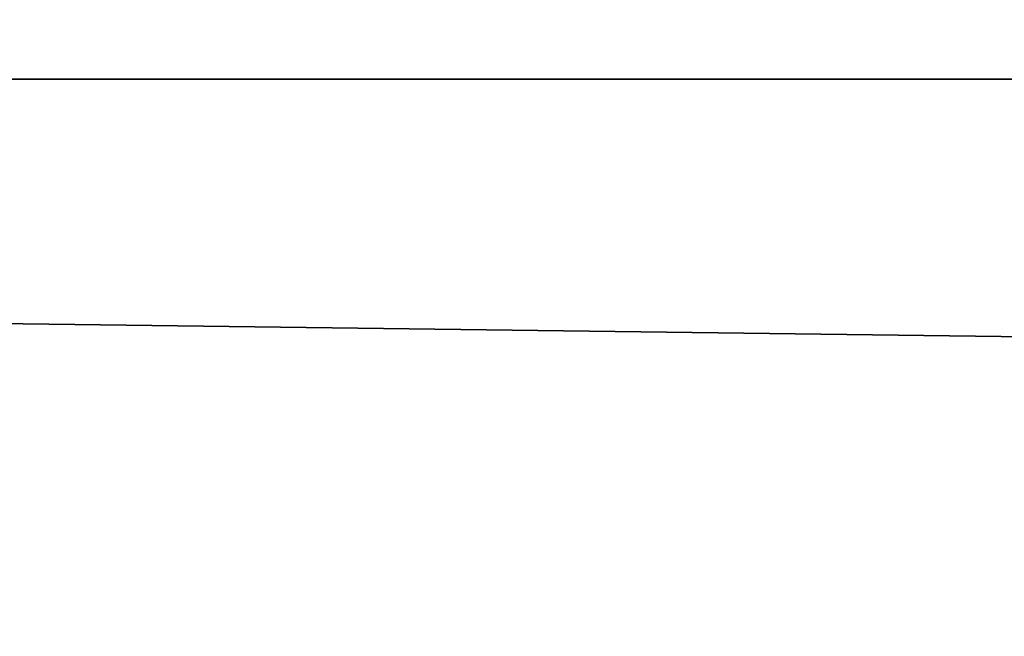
# Model space of a CAD drawing. Header units: millimetres. Extents: x -522 to 188, y -54 to 63.
# Tile 361 of 656: x -4.09918 to -4.09306, y -36.79617 to -36.79234. Entities that reach past the tile are written whole.
import ezdxf

# ---------------------------------------------------------------- set-up
doc = ezdxf.new("R2010")
doc.units = ezdxf.units.MM
doc.header["$LTSCALE"] = 65.185185
for name, color, linetype in [('1', 7, 'CONTINUOUS'), ('2', 7, 'CONTINUOUS'), ('8', 7, 'CONTINUOUS'), ('9', 7, 'CONTINUOUS')]:
    doc.layers.add(name, color=color, linetype=linetype)

msp = doc.modelspace()

# ---------------------------------------------------------------- linework, layer by layer
at = {"layer": '1', "color": 7, "linetype": 'Continuous'}
for points in [[(-4.178775, -36.8, -12.3100676), (-3.3646476, 23, -12.5570357), (-3.3647088, -36.8, -12.5570172), (-4.178775, -36.8, -12.3100676)], [(-4.178713, 23, -12.3100917), (-3.3646476, 23, -12.5570357), (-4.178775, -36.8, -12.3100676), (-4.178713, 23, -12.3100917)]]:
    msp.add_3dface(points, dxfattribs=at)
at = {"layer": '2', "color": 7, "linetype": 'Continuous'}
for points in [[(-3.3647088, -36.8, 12.5570172), (-4.178713, 23, 12.3100917), (-4.178775, -36.8, 12.3100676), (-3.3647088, -36.8, 12.5570172)], [(-3.3646476, 23, 12.5570357), (-4.178713, 23, 12.3100917), (-3.3647088, -36.8, 12.5570172), (-3.3646476, 23, 12.5570357)]]:
    msp.add_3dface(points, dxfattribs=at)
at = {"layer": '8', "color": 3, "linetype": 'Continuous'}
for points in [[(-3.5806534, -36.7709129, -10.5482647), (-4.2173768, -36.7927089, -10.1816483), (-4.2628764, -36.7709129, -10.2914941), (-3.5806534, -36.7709129, -10.5482647)], [(-3.5424354, -36.7927089, -10.4356782), (-4.2173768, -36.7927089, -10.1816483), (-3.5806534, -36.7709129, -10.5482647), (-3.5424354, -36.7927089, -10.4356782)], [(-3.998883, -36.8, -10.1399671), (-4.3427616, -36.8, -9.9975121), (-4.2173768, -36.7927089, -10.1816483), (-3.998883, -36.8, -10.1399671)], [(-3.5424354, -36.7927089, -10.4356782), (-3.998883, -36.8, -10.1399671), (-4.2173768, -36.7927089, -10.1816483), (-3.5424354, -36.7927089, -10.4356782)]]:
    msp.add_3dface(points, dxfattribs=at)
at = {"layer": '9', "color": 3, "linetype": 'Continuous'}
for points in [[(-4.2173768, -36.7927089, 10.1816483), (-3.5424354, -36.7927089, 10.4356782), (-4.2628764, -36.7709129, 10.2914941), (-4.2173768, -36.7927089, 10.1816483)], [(-4.2628764, -36.7709129, 10.2914941), (-3.5424354, -36.7927089, 10.4356782), (-3.5806534, -36.7709129, 10.5482647), (-4.2628764, -36.7709129, 10.2914941)], [(-4.3427608, -36.8, 9.9975124), (-3.9988822, -36.8, 10.1399675), (-4.2173768, -36.7927089, 10.1816483), (-4.3427608, -36.8, 9.9975124)], [(-3.9988822, -36.8, 10.1399675), (-3.650379, -36.8, 10.2705679), (-4.2173768, -36.7927089, 10.1816483), (-3.9988822, -36.8, 10.1399675)], [(-4.2173768, -36.7927089, 10.1816483), (-3.650379, -36.8, 10.2705679), (-3.5424354, -36.7927089, 10.4356782), (-4.2173768, -36.7927089, 10.1816483)]]:
    msp.add_3dface(points, dxfattribs=at)

doc.saveas('drawing.dxf')
